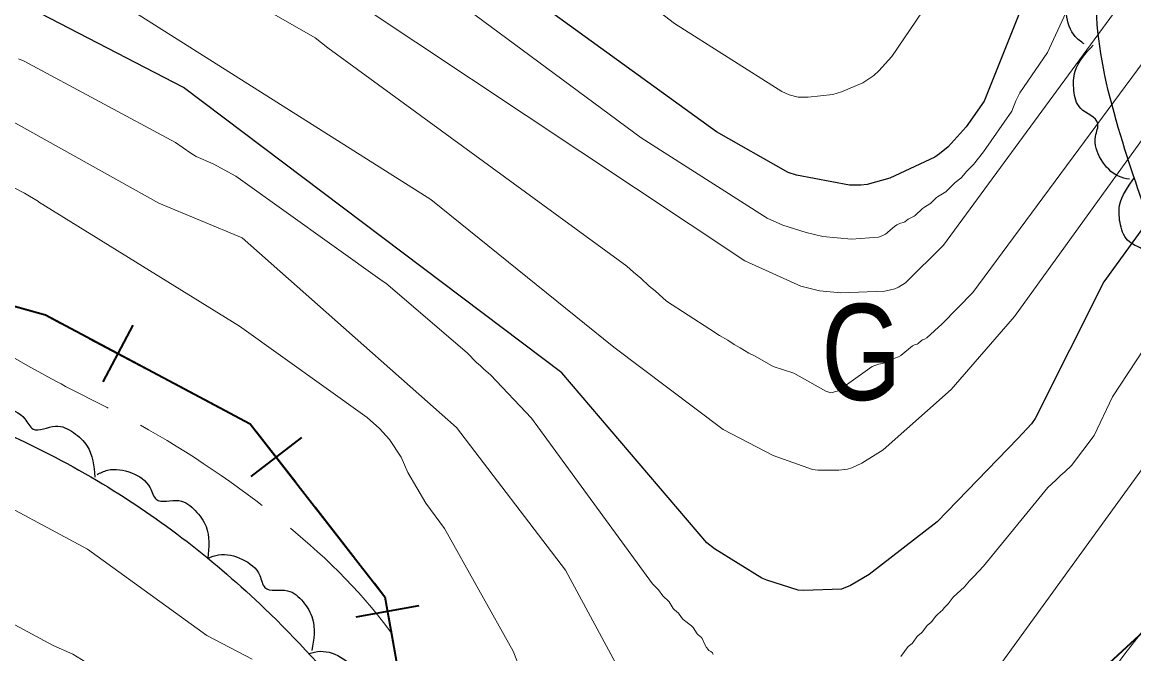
# Model space of a CAD drawing. Extents: x 483843 to 488449, y 4381269 to 4384483.
# Drawn here: x 484634.4 to 484808, y 4383360.1 to 4383458.7 of the extents above; entities that cross this region are included whole.
import ezdxf
from ezdxf.enums import TextEntityAlignment as Align

# ---------------------------------------------------------------- set-up
doc = ezdxf.new("R2010")
doc.units = 0
doc.header["$LTSCALE"] = 3.8
doc.linetypes.add('LONG_DASHED', pattern=[7.5, 6, -1.5])
for name, color, linetype, lineweight in [('15', 7, 'LONG_DASHED', 13), ('27', 7, 'Continuous', 25), ('34', 7, 'Continuous', 35), ('8', 7, 'Continuous', 25), ('9', 7, 'Continuous', 13)]:
    doc.layers.add(name, color=color, linetype=linetype, lineweight=lineweight)
doc.layers.add('31', color=7, linetype='Continuous')

msp = doc.modelspace()

# ---------------------------------------------------------------- linework, layer by layer
at = {"layer": '15'}
for points in [[(485400.79, 4383245.56), (485366.79, 4383254.46), (485349.06, 4383265.95), (485335.06, 4383279.34), (485325.06, 4383291.04), (485319.26, 4383301.47), (485316.79, 4383311.82), (485317.67, 4383326.99), (485317.51, 4383342.72), (485315.45, 4383356.54), (485311.11, 4383375.24), (485304.67, 4383396.11), (485302.81, 4383413.58), (485295.88, 4383427.71), (485283.48, 4383443.67), (485274.41, 4383458.47), (485261.63, 4383473.96), (485248.35, 4383487.62), (485231.39, 4383496.46), (485206.95, 4383503.97), (485193.14, 4383504.9), (485172.81, 4383504.39), (485157.78, 4383504.12), (485145.67, 4383503.51), (485134.2, 4383504.43), (485123.74, 4383508.44), (485114.92, 4383511.93), (485112.2, 4383519.17), (485112.66, 4383528.99), (485114.36, 4383533.28), (485118.17, 4383541.74), (485121.31, 4383564.66), (485114.52, 4383595.67), (485109.69, 4383608.55), (485102.62, 4383619.36), (485089.28, 4383632.72), (485077.31, 4383638.83), (485057.92, 4383643.83), (485043.91, 4383643.5), (485030.6, 4383637.83), (485020.31, 4383630.47), (485011.46, 4383621.88), (484999.37, 4383601.37), (484981.13, 4383564.54), (484972.78, 4383546.81), (484964.72, 4383533.9), (484948.73, 4383515.05), (484938.85, 4383501.38), (484922.26, 4383484.64), (484903.34, 4383464.23), (484878.47, 4383440.05), (484853, 4383412.61), (484831.2, 4383387.67), (484805.14, 4383358.11), (484790.45, 4383334.7), (484768.3, 4383297.93), (484757.66, 4383281.26), (484749.41, 4383271.28), (484740.24, 4383261.88), (484732.92, 4383256.49), (484722.63, 4383254.85), (484718.27, 4383254.66), (484706.61, 4383259.28), (484700.75, 4383263.84), (484695.83, 4383273.7), (484694.44, 4383282.5), (484695.04, 4383297.06), (484696.68, 4383304.96), (484697.51, 4383309.13), (484702.36, 4383327.31), (484705.59, 4383338.26)], [(484705.59, 4383338.26), (484690.81, 4383364.96), (484673.52, 4383381.94), (484651.19, 4383396.67), (484639.72, 4383402.6), (484617.78, 4383414.51), (484595.09, 4383424.07), (484579.6, 4383431.13), (484555.79, 4383432.62), (484533.76, 4383431.76), (484519.05, 4383427.63), (484500.12, 4383421.63), (484483.34, 4383413.69), (484464.75, 4383401.48), (484458.27, 4383396.51)]]:
    msp.add_spline(points, degree=3, dxfattribs=at)
at = {"layer": '27'}
for points in [[(484746.07, 4383463.39), (484731.66, 4383466.23), (484710.02, 4383482.88), (484695.11, 4383499.3), (484677.67, 4383512.8), (484658.52, 4383521.38), (484639.72, 4383529.93), (484613.7, 4383532.52), (484586.23, 4383535), (484560.15, 4383534.96), (484534.42, 4383531.45), (484512.75, 4383525.74), (484483.15, 4383513.44), (484467.12, 4383503.74), (484451.7, 4383489.36), (484436.59, 4383474.55), (484422.24, 4383456.04), (484409.9, 4383439.95), (484397.9, 4383426.91), (484376.97, 4383409.36), (484364.26, 4383397.36), (484342.02, 4383394.45), (484320.75, 4383398.94), (484298.45, 4383413.96), (484280.25, 4383425.55), (484249, 4383445.78), (484235.85, 4383460.09), (484215.96, 4383472.77), (484198.91, 4383469.03), (484171.82, 4383453.81), (484146.49, 4383453.37), (484110.53, 4383453.53), (484099.05, 4383450.9)], [(484765.69, 4383261.07), (484772.77, 4383267.03), (484783.88, 4383286.41), (484794.47, 4383303.87), (484811.16, 4383335.12), (484823.27, 4383356.51), (484826.69, 4383392.81), (484818.65, 4383408.93), (484807.73, 4383435.48), (484803.51, 4383471.24), (484815.68, 4383488.61), (484829.05, 4383513.37), (484819.83, 4383521.63), (484808.59, 4383508.1), (484799.47, 4383495.32), (484784.45, 4383480.32), (484771.97, 4383471.57), (484758.65, 4383464.57), (484746.55, 4383462.53)], [(484800.24, 4383455.33), (484798.88, 4383456.47), (484797.51, 4383460.01), (484798.24, 4383463.63), (484799.41, 4383465.32), (484797.96, 4383468.57), (484798.16, 4383471.55), (484799.61, 4383474.2), (484803.88, 4383476.72)], [(484807.34, 4383434.19), (484805.63, 4383434.66), (484802.91, 4383437.3), (484802.05, 4383440.89), (484802.4, 4383442.92), (484799.72, 4383445.26), (484798.66, 4383448.05), (484798.86, 4383451.06), (484801.68, 4383455.14)], [(484816.15, 4383414.28), (484814.39, 4383414.55), (484811.39, 4383416.86), (484810.13, 4383420.33), (484810.25, 4383422.38), (484807.33, 4383424.41), (484805.95, 4383427.06), (484805.81, 4383430.08), (484808.15, 4383434.45)], [(484119.12, 4383116.07), (484126.76, 4383120.64), (484145.97, 4383126.14), (484154.06, 4383131.38), (484161.87, 4383143.86), (484164.91, 4383157.93), (484163.02, 4383175.75), (484173.74, 4383181.94), (484185.86, 4383179.07), (484201.91, 4383172.44), (484218.74, 4383163.58), (484235.74, 4383152), (484257.36, 4383136.23), (484272.15, 4383127.71), (484275.2, 4383125.94), (484288.31, 4383115.31), (484292.13, 4383104.69), (484292.48, 4383094), (484326.66, 4383066.82), (484335.76, 4383055.04), (484365.68, 4383048.09), (484390.73, 4383050.68), (484396.03, 4383071.97), (484393.65, 4383088.86), (484400.59, 4383105.68), (484415.8, 4383124.5), (484433.63, 4383141.47), (484454.21, 4383160.75), (484462.32, 4383181.3), (484469.44, 4383206.38), (484473.64, 4383224.75), (484476.82, 4383245.66), (484481.03, 4383277.23), (484489.23, 4383303.54), (484504.2, 4383337.99), (484513.54, 4383351.45), (484533.46, 4383372.63), (484541.12, 4383381), (484553.19, 4383396.25), (484567.54, 4383404.5), (484599.57, 4383406.86), (484616.36, 4383401.2), (484646.89, 4383386.65), (484672.26, 4383367.12), (484686.37, 4383351.96), (484698.03, 4383335.37), (484703.61, 4383311.07), (484699.61, 4383283.36), (484707.21, 4383270.52), (484723.44, 4383260.08), (484747.28, 4383256.54), (484759.45, 4383259.42)], [(484626.23, 4383397.19), (484627.71, 4383398.17), (484631.49, 4383398.49), (484634.76, 4383396.78), (484636.05, 4383395.18), (484639.57, 4383395.65), (484642.37, 4383394.62), (484644.52, 4383392.49), (484645.73, 4383387.68)], [(484646.05, 4383388.07), (484647.69, 4383388.75), (484651.46, 4383388.33), (484654.34, 4383386.02), (484655.3, 4383384.21), (484658.85, 4383384), (484661.4, 4383382.45), (484663.09, 4383379.94), (484663.36, 4383374.99)], [(484663.36, 4383374.98), (484665.05, 4383375.54), (484668.77, 4383374.83), (484671.47, 4383372.31), (484672.28, 4383370.42), (484675.81, 4383369.94), (484678.23, 4383368.2), (484679.73, 4383365.57), (484679.61, 4383360.61)], [(484679.17, 4383360.14), (484680.91, 4383360.47), (484684.52, 4383359.31), (484686.88, 4383356.47), (484687.46, 4383354.5), (484690.89, 4383353.58), (484693.08, 4383351.54), (484694.23, 4383348.75), (484693.5, 4383343.84)]]:
    msp.add_spline(points, degree=3, dxfattribs=at)
at = {"layer": '34'}
for p, q in [((484651.66, 4383411.4), (484646.97, 4383402.57)), ((484644.9, 4383409.33), (484653.73, 4383404.64)), ((484658.15, 4383402.3), (484666.98, 4383397.6)), ((484677.98, 4383393.88), (484670.09, 4383387.75)), ((484670.96, 4383394.76), (484677.1, 4383386.87)), ((484680.17, 4383382.92), (484686.31, 4383375.03)), ((484696.34, 4383367.57), (484686.49, 4383365.8))]:
    msp.add_line(p, q, dxfattribs=at)
for points in [[(484588, 4383427), (484638, 4383413), (484670, 4383396), (484691, 4383369), (484698, 4383330), (484686, 4383265), (484700, 4383254), (484725, 4383260), (484785, 4383341), (484848, 4383399), (484941, 4383513), (484974, 4383575), (485005, 4383618), (485037, 4383640)], [(484631.09, 4383414.93), (484638, 4383413), (484640.49, 4383411.67)], [(484689.38, 4383371.09), (484691, 4383369), (484692.3, 4383361.76)]]:
    msp.add_lwpolyline(points, dxfattribs=at)
at = {"layer": '8'}
for points in [[(484891.36, 4383517.48), (484811.29, 4383429.15), (484803.36, 4383418.16), (484792.61, 4383396.83), (484792.05, 4383396.01), (484789.88, 4383393.69), (484777.29, 4383380.68), (484766.68, 4383372.47), (484763.78, 4383370.77), (484762.35, 4383370.2), (484756.48, 4383369.95), (484755.6, 4383370.01), (484750.69, 4383371.56), (484749.91, 4383371.88), (484742.54, 4383376.49), (484741.32, 4383377.42), (484718.66, 4383403.97), (484659.56, 4383448.54), (484614.91, 4383471.61)], [(484790.77, 4383461.76), (484784.64, 4383446.38), (484781.85, 4383442.38), (484779, 4383439.26), (484777.68, 4383438.15), (484776.93, 4383437.64), (484769.91, 4383434.34), (484766.36, 4383433.38), (484765.38, 4383433.25), (484763.62, 4383433.25), (484755.33, 4383434.84), (484754.04, 4383435.22), (484742.83, 4383441.6), (484692, 4383478.38)]]:
    msp.add_lwpolyline(points, dxfattribs=at)
at = {"layer": '9'}
for points in [[(484827.29, 4383537.45), (484770.2, 4383453.35), (484768.21, 4383451.14), (484767.39, 4383450.39), (484765.69, 4383449.26), (484762.37, 4383447.83), (484760.98, 4383447.44), (484757.16, 4383447.02), (484755.59, 4383447.03), (484754.18, 4383447.38), (484753.03, 4383447.88), (484736.25, 4383458.53), (484713.48, 4383476.03)], [(484836.13, 4383502.78), (484778.29, 4383423.91), (484772.36, 4383418.01), (484771.28, 4383417.36), (484770.67, 4383417.1), (484769.15, 4383416.7), (484762.26, 4383416.43), (484758.91, 4383416.77), (484756.01, 4383417.47), (484747.27, 4383421.44), (484661.71, 4383478.36)], [(484851.75, 4383499.23), (484789.4, 4383412.77), (484779.5, 4383401.35), (484768.84, 4383391.92), (484765.51, 4383389.87), (484763.98, 4383389.15), (484763.29, 4383388.92), (484761.94, 4383388.76), (484758.64, 4383388.76), (484757.84, 4383388.84), (484751.67, 4383391.05), (484743.88, 4383395.12), (484726.81, 4383407.99), (484698.19, 4383431.05), (484637.06, 4383469.68)], [(484744.59, 4383409.06), (484743.32, 4383409.77), (484741.8, 4383410.8), (484735.02, 4383415.17), (484733.23, 4383416.77), (484732.31, 4383417.47), (484731.03, 4383418.76), (484729.84, 4383419.68), (484728.84, 4383420.61), (484682.1, 4383454.71), (484680.14, 4383456.3), (484633.84, 4383482.81)], [(484741.77, 4383329.14), (484743.65, 4383326.07), (484744.16, 4383325.49), (484745.99, 4383323.9), (484749.02, 4383322.01), (484751.3, 4383321.11), (484752.48, 4383320.84), (484753.13, 4383320.77), (484754.74, 4383320.76), (484755.68, 4383320.89), (484756.72, 4383321.19), (484759.42, 4383322.44), (484760.99, 4383323.51), (484763.82, 4383326.17), (484841.19, 4383432.88), (484847.41, 4383442.15), (484852.39, 4383447.98), (484889.14, 4383482.27)], [(484797.42, 4383460.16), (484794.55, 4383453.97), (484790.22, 4383447.67), (484789.61, 4383446.45), (484788.96, 4383444.8), (484784.54, 4383438.46), (484782.97, 4383436.49), (484781.88, 4383435.38), (484781.18, 4383434.53), (484780.99, 4383434.34), (484780.13, 4383433.67), (484778.94, 4383432.46), (484778.63, 4383432.21), (484777.34, 4383431.42), (484777.2, 4383431.32), (484776.25, 4383430.41), (484776.14, 4383430.33), (484775.3, 4383429.85), (484775.03, 4383429.64), (484773.85, 4383428.54), (484773.72, 4383428.44), (484772.86, 4383428.02), (484772.78, 4383427.97), (484772.24, 4383427.55), (484772.03, 4383427.46), (484771.57, 4383427.31), (484771, 4383427.06), (484770.65, 4383426.83), (484769.21, 4383425.63), (484768.82, 4383425.39), (484768.15, 4383425.13), (484763.94, 4383424.83), (484759.45, 4383425.26), (484756.85, 4383425.86), (484753.17, 4383427.04), (484750.76, 4383428.12), (484731.08, 4383440.68), (484689.07, 4383471.75)], [(484741.94, 4383360.45), (484741.65, 4383360.62), (484741.5, 4383360.75), (484741.25, 4383361.05), (484740.94, 4383361.64), (484740.61, 4383362.45), (484740.55, 4383362.54), (484740.49, 4383362.61), (484739.94, 4383363.02), (484739.79, 4383363.21), (484739.2, 4383364.18), (484738.94, 4383364.45), (484737.63, 4383365.44), (484737.51, 4383365.56), (484737.01, 4383366.29), (484736.87, 4383366.44), (484736.26, 4383366.93), (484736.08, 4383367.14), (484735.42, 4383368.2), (484735.23, 4383368.42), (484734.6, 4383368.96), (484734.44, 4383369.14), (484733.78, 4383370.06), (484732.85, 4383371), (484713.95, 4383396.86), (484707.53, 4383403.65), (484706.49, 4383404.53), (484705.94, 4383405.07), (484705.31, 4383405.59), (484703.9, 4383407.1), (484691.16, 4383417.98), (484690.58, 4383418.35), (484667.72, 4383434.67), (484664.2, 4383436.61), (484661.56, 4383437.73), (484660.69, 4383438.24), (484658.33, 4383439.92), (484634.69, 4383452.65), (484633.8, 4383453.02)], [(484809.48, 4383452.47), (484782.89, 4383416.51), (484778.08, 4383411.61), (484775.69, 4383409.45), (484775.31, 4383409.23), (484775.02, 4383409.09), (484774.87, 4383408.99), (484774.34, 4383408.54), (484774.18, 4383408.45), (484773.89, 4383408.36), (484773.47, 4383408.16), (484771.61, 4383406.67), (484771.24, 4383406.44), (484770.69, 4383406.27), (484770.22, 4383406.18), (484769.97, 4383406.07), (484769.05, 4383405.5), (484768.75, 4383405.4), (484768.13, 4383405.33), (484767.16, 4383404.97), (484762.04, 4383401.33), (484761.66, 4383401.12), (484760.71, 4383400.82), (484759.89, 4383401.08), (484754.93, 4383403.91), (484751.69, 4383404.97), (484748.86, 4383406.55), (484747.87, 4383407.01), (484746.53, 4383407.88), (484745.6, 4383408.37), (484744.59, 4383409.06)], [(484631.53, 4383443.92), (484655.72, 4383430.48), (484668.75, 4383425.02), (484702.2, 4383395.43), (484719.24, 4383373.14), (484733.39, 4383346.9), (484734.93, 4383344.21), (484741.77, 4383329.14)], [(484629.61, 4383434.62), (484634.72, 4383432.01), (484634.72, 4383432), (484636.89, 4383430.71), (484636.89, 4383430.69), (484668.3, 4383411.27), (484688.23, 4383396.99), (484690.18, 4383395.28), (484691.76, 4383393.56), (484693.54, 4383390.8), (484694.6, 4383388.38), (484697.4, 4383383.59), (484700.36, 4383379.65), (484711.07, 4383360.48), (484726.18, 4383322.25)], [(484813.28, 4383413.29), (484804.68, 4383400.23), (484801.81, 4383394.18), (484798.28, 4383389.5), (484797.26, 4383388.49), (484796.61, 4383387.96), (484795.86, 4383387.19), (484794.61, 4383386.07), (484784.53, 4383373.79), (484783.05, 4383372.13), (484782.35, 4383371.49), (484781.55, 4383370.52), (484779.79, 4383368.94), (484779, 4383367.9), (484778.43, 4383367.32), (484778.08, 4383366.86), (484777.94, 4383366.72), (484777.23, 4383366.13), (484777.05, 4383365.93), (484776.47, 4383365.12), (484776.31, 4383364.95), (484775.73, 4383364.49), (484775.58, 4383364.31), (484775.01, 4383363.52), (484774.86, 4383363.35), (484774.29, 4383362.89), (484774.13, 4383362.72), (484773.55, 4383361.88), (484773.39, 4383361.71), (484772.79, 4383361.22), (484771.6, 4383359.66)], [(484663.18, 4383362.95), (484644.55, 4383376.4), (484626.88, 4383385.92)], [(484832.26, 4383324.12), (484803.22, 4383269.84), (484792.34, 4383255.99), (484783.53, 4383248.11), (484776.43, 4383243.41), (484767.42, 4383239.85), (484757.3, 4383237.36), (484725.59, 4383234.32), (484718.5, 4383235.46), (484713.5, 4383236.9), (484695.1, 4383244.66), (484689.17, 4383250.13), (484682.34, 4383258.95), (484678.17, 4383267.14), (484674.38, 4383277.33), (484673.01, 4383313.81), (484672.63, 4383315.32), (484669.68, 4383323.34), (484666.37, 4383330.59), (484647.76, 4383356.28), (484646.31, 4383357.55), (484642.29, 4383360.05), (484639.21, 4383361.37), (484626.51, 4383368.2)], [(484670.28, 4383359.24), (484663.18, 4383362.95)], [(484742.32, 4383359.98), (484742.27, 4383360.1), (484742.21, 4383360.21), (484741.94, 4383360.45)]]:
    msp.add_lwpolyline(points, dxfattribs=at)

# ---------------------------------------------------------------- texts
at = {"layer": '31', "width": 0.8}
msp.add_text('G', height=15, dxfattribs=at).set_placement((484765.45, 4383399.72), align=Align.CENTER)

doc.saveas('drawing.dxf')
